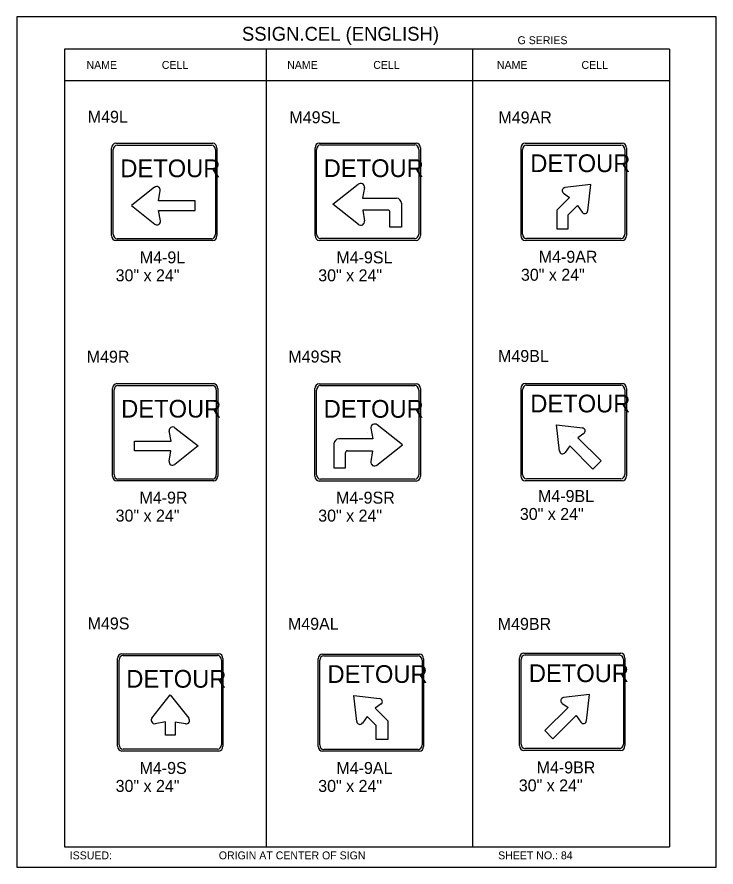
# Model space of a CAD drawing. Extents: x -5299 to 22597, y -19549 to -1808.
# Drawn here: x 9643 to 10345, y -5466 to -4614 of the extents above; entities that cross this region are included whole.
import ezdxf

# ---------------------------------------------------------------- set-up
doc = ezdxf.new("R2010")
doc.units = 0
for name, color, linetype in [('Level 1', 7, 'Continuous'), ('Level 2', 7, 'Continuous'), ('Level 3', 7, 'Continuous'), ('Level 61', 7, 'Continuous')]:
    doc.layers.add(name, color=color, linetype=linetype)

msp = doc.modelspace()

# ---------------------------------------------------------------- linework, layer by layer
at = {"layer": 'Level 1'}
for p, q in [((10298.01, -4645.77), (9690.99, -4645.77)), ((9690.99, -4645.77), (9690.99, -5445.77)), ((9893.33, -4645.77), (9893.33, -5445.77)), ((10100.21, -4645.77), (10100.21, -5445.77)), ((10298.01, -4645.77), (10298.01, -5445.77)), ((10298.01, -4677.44), (9690.99, -4677.44)), ((9738.39, -4832.85), (9738.39, -4745.07)), ((9739.96, -4831.4), (9739.96, -4746.52)), ((9742.62, -4740.19), (9839.83, -4740.19)), ((9743.87, -4742), (9838.57, -4742)), ((9842.48, -4746.52), (9842.48, -4831.4)), ((9844.05, -4745.07), (9844.05, -4832.85)), ((9942.36, -4832.71), (9942.36, -4744.93)), ((9943.93, -4831.26), (9943.93, -4746.37)), ((9946.59, -4740.05), (10043.8, -4740.05)), ((9947.84, -4741.86), (10042.55, -4741.86)), ((10046.46, -4746.37), (10046.46, -4831.26)), ((10048.02, -4744.93), (10048.02, -4832.71)), ((10148.96, -4832.79), (10148.96, -4745.01)), ((10150.52, -4831.35), (10150.52, -4746.46)), ((10153.18, -4740.14), (10250.39, -4740.14)), ((10154.43, -4741.95), (10249.14, -4741.95)), ((10253.05, -4746.46), (10253.05, -4831.35)), ((10254.61, -4745.01), (10254.61, -4832.79)), ((9960.24, -4801.29), (9985.68, -4781.22)), ((10219.09, -4781.61), (10193.02, -4784.69)), ((10215.99, -4807.94), (10219.09, -4781.61)), ((9781.47, -4784.36), (9758.17, -4802.74)), ((9785.39, -4797.78), (9787.19, -4787.54)), ((9791.22, -4788.96), (9791.22, -4788.96)), ((9991.93, -4784.7), (9990.05, -4795.35)), ((9995.19, -4788.82), (9995.19, -4788.82)), ((10191.44, -4790.26), (10197.51, -4794.51)), ((10201.78, -4788.9), (10201.78, -4788.9)), ((9822.13, -4797.78), (9785.39, -4797.78)), ((9822.13, -4807.6), (9822.13, -4797.78)), ((9990.05, -4795.35), (10024.01, -4795.35)), ((10184.85, -4807.17), (10197.51, -4794.51)), ((9758.17, -4802.74), (9781.7, -4821.3)), ((9985.93, -4821.56), (9960.24, -4801.29)), ((10015.48, -4807.22), (9990.2, -4807.22)), ((9990.2, -4807.22), (9992.09, -4817.95)), ((10029.09, -4800.42), (10029.09, -4824.47)), ((10184.85, -4807.17), (10184.85, -4825.97)), ((10196.43, -4811.97), (10205.7, -4802.7)), ((10205.7, -4802.7), (10210.39, -4809.4)), ((9787.34, -4817.99), (9785.51, -4807.6)), ((9785.51, -4807.6), (9822.13, -4807.6)), ((10017.51, -4824.47), (10017.51, -4809.25)), ((10196.43, -4825.97), (10196.43, -4811.97)), ((10029.09, -4824.47), (10017.51, -4824.47)), ((10184.85, -4825.97), (10196.43, -4825.97)), ((9839.83, -4837.73), (9742.62, -4837.73)), ((9838.57, -4835.91), (9743.87, -4835.91)), ((10043.8, -4837.58), (9946.59, -4837.58)), ((10042.55, -4835.77), (9947.84, -4835.77)), ((10250.39, -4837.67), (10153.18, -4837.67)), ((10249.14, -4835.86), (10154.43, -4835.86)), ((9739.29, -5073.89), (9739.29, -4986.11)), ((9743.52, -4981.24), (9840.73, -4981.24)), ((9744.77, -4983.05), (9839.48, -4983.05)), ((9844.95, -4986.11), (9844.95, -5073.89)), ((9942.35, -5074.04), (9942.35, -4986.27)), ((9946.57, -4981.39), (10043.78, -4981.39)), ((9947.83, -4983.2), (10042.53, -4983.2)), ((10048.01, -4986.27), (10048.01, -5074.04)), ((10148.96, -5073.76), (10148.96, -4985.98)), ((10153.18, -4981.1), (10250.39, -4981.1)), ((10154.43, -4982.91), (10249.14, -4982.91)), ((10254.61, -4985.98), (10254.61, -5073.76)), ((9740.86, -5072.45), (9740.86, -4987.56)), ((9843.38, -4987.56), (9843.38, -5072.45)), ((9943.92, -5072.6), (9943.92, -4987.71)), ((10046.44, -4987.71), (10046.44, -5072.6)), ((10150.52, -5072.31), (10150.52, -4987.42)), ((10253.05, -4987.42), (10253.05, -5072.31)), ((9797.96, -5038.83), (9796.16, -5028.59)), ((9801.87, -5025.4), (9825.18, -5043.78)), ((9998.44, -5026.03), (10000.32, -5036.68)), ((10030.14, -5042.63), (10004.69, -5022.56)), ((10187.58, -5048.9), (10184.48, -5022.57)), ((10184.48, -5022.57), (10210.55, -5025.65)), ((9792.12, -5030), (9792.12, -5030)), ((9792.12, -5030), (9792.12, -5030)), ((10000.32, -5036.68), (9966.36, -5036.68)), ((9995.18, -5030.15), (9995.18, -5030.15)), ((10201.78, -5029.87), (10201.78, -5029.87)), ((10212.13, -5031.22), (10206.06, -5035.48)), ((10229.33, -5058.75), (10206.06, -5035.48)), ((9761.22, -5048.64), (9761.22, -5038.83)), ((9761.22, -5038.83), (9797.96, -5038.83)), ((9825.18, -5043.78), (9801.65, -5062.34)), ((9961.28, -5041.76), (9961.28, -5065.81)), ((10004.44, -5062.9), (10030.14, -5042.63)), ((10197.87, -5043.66), (10193.18, -5050.36)), ((10221.14, -5066.94), (10197.87, -5043.66)), ((9797.84, -5048.64), (9761.22, -5048.64)), ((9796, -5059.04), (9797.84, -5048.64)), ((9972.86, -5065.81), (9972.86, -5050.59)), ((9974.89, -5048.56), (10000.17, -5048.56)), ((10000.17, -5048.56), (9998.28, -5059.29)), ((10221.14, -5066.94), (10229.33, -5058.75)), ((9961.28, -5065.81), (9972.86, -5065.81)), ((9840.73, -5078.77), (9743.52, -5078.77)), ((9839.48, -5076.96), (9744.77, -5076.96)), ((10043.78, -5078.92), (9946.57, -5078.92)), ((10042.53, -5077.11), (9947.83, -5077.11)), ((10250.39, -5078.63), (10153.18, -5078.63)), ((10249.14, -5076.82), (10154.43, -5076.82)), ((9744.39, -5344.76), (9744.39, -5256.98)), ((9745.96, -5343.32), (9745.96, -5258.43)), ((9748.62, -5252.11), (9845.83, -5252.11)), ((9749.87, -5253.92), (9844.58, -5253.92)), ((9848.49, -5258.43), (9848.49, -5343.32)), ((9850.05, -5256.98), (9850.05, -5344.76)), ((9945.61, -5345.03), (9945.61, -5257.25)), ((9947.18, -5343.59), (9947.18, -5258.7)), ((9949.84, -5252.38), (10047.05, -5252.38)), ((9951.09, -5254.19), (10045.8, -5254.19)), ((10049.71, -5258.7), (10049.71, -5343.59)), ((10051.27, -5257.25), (10051.27, -5345.03)), ((10147.54, -5344.21), (10147.54, -5256.43)), ((10149.11, -5342.76), (10149.11, -5257.87)), ((10151.77, -5251.55), (10248.98, -5251.55)), ((10153.02, -5253.36), (10247.73, -5253.36)), ((10251.63, -5257.87), (10251.63, -5342.76)), ((10253.2, -5256.43), (10253.2, -5344.21)), ((9778.84, -5316.55), (9797.22, -5293.25)), ((9797.22, -5293.25), (9815.79, -5316.78)), ((10217.68, -5293.02), (10191.61, -5296.1)), ((10214.58, -5319.35), (10217.68, -5293.02)), ((9797.22, -5300.87), (9797.22, -5300.87)), ((9984.24, -5320.18), (9981.14, -5293.85)), ((9981.14, -5293.85), (10007.2, -5296.93)), ((9998.44, -5301.14), (9998.44, -5301.14)), ((10190.03, -5301.67), (10196.1, -5305.92)), ((10200.37, -5300.32), (10200.37, -5300.32)), ((10008.79, -5302.5), (10002.72, -5306.75)), ((10015.38, -5319.41), (10002.72, -5306.75)), ((10172.83, -5329.2), (10196.1, -5305.92)), ((9994.53, -5314.94), (9989.84, -5321.64)), ((10003.8, -5324.2), (9994.53, -5314.94)), ((10181.01, -5337.39), (10204.29, -5314.11)), ((10204.29, -5314.11), (10208.98, -5320.81)), ((9792.27, -5320.47), (9782.03, -5322.27)), ((9792.27, -5333.69), (9792.27, -5320.47)), ((9812.48, -5322.43), (9802.09, -5320.59)), ((9802.09, -5320.59), (9802.09, -5333.69)), ((10003.8, -5338.21), (10003.8, -5324.2)), ((10015.38, -5319.41), (10015.38, -5338.21)), ((9802.09, -5333.69), (9792.27, -5333.69)), ((10181.01, -5337.39), (10172.83, -5329.2)), ((10015.38, -5338.21), (10003.8, -5338.21)), ((9845.83, -5349.64), (9748.62, -5349.64)), ((9844.58, -5347.83), (9749.87, -5347.83)), ((10047.05, -5349.91), (9949.84, -5349.91)), ((10045.8, -5348.1), (9951.09, -5348.1)), ((10248.98, -5349.08), (10151.77, -5349.08)), ((10247.73, -5347.27), (10153.02, -5347.27)), ((9690.99, -5445.77), (10298.01, -5445.77))]:
    msp.add_line(p, q, dxfattribs=at)
for centre, radius, start, end in [((9988.12, -4784.23), 3.8, 349.47534, 130.14086), ((9783.71, -4787.11), 3.48, 349.47534, 130.14086), ((10193.35, -4787.81), 3.08, 94.85914, 235.52466), ((10024.01, -4800.42), 5.08, 0, 90), ((10015.48, -4809.25), 2.03, 0, 90), ((10212.93, -4807.62), 3.08, 213.24762, 357.15425), ((9783.89, -4818.6), 3.48, 227.84575, 11.75238), ((9988.32, -4818.61), 3.8, 227.84575, 11.75238), ((9799.64, -5028.16), 3.48, 49.85914, 190.52466), ((10002.25, -5025.56), 3.8, 49.85914, 190.52466), ((10210.22, -5028.77), 3.08, 304.47534, 85.14086), ((9966.36, -5041.76), 5.08, 90, 180), ((9974.89, -5050.59), 2.03, 90, 180), ((10190.64, -5048.58), 3.08, 182.84575, 326.75238), ((9799.46, -5059.65), 3.48, 168.24762, 312.15425), ((10002.05, -5059.95), 3.8, 168.24762, 312.15425), ((10006.88, -5300.05), 3.08, 304.47534, 85.14086), ((10191.94, -5299.22), 3.08, 94.85914, 235.52466), ((9781.6, -5318.79), 3.48, 139.85914, 280.52466), ((9813.09, -5318.97), 3.48, 258.24762, 42.15425), ((9987.3, -5319.86), 3.08, 182.84575, 326.75238), ((10211.52, -5319.03), 3.08, 213.24762, 357.15425)]:
    msp.add_arc(centre, radius, start, end, dxfattribs=at)
for centre, major_axis, start_param, end_param in [((9742.62, -4745.07), (0, -4.88), 3.141593, 4.712389), ((9743.87, -4746.52), (0, -4.51), 3.141593, 4.712389), ((9838.57, -4746.52), (0, 4.51), 4.712389, 6.283185), ((9839.83, -4745.07), (0, 4.88), 4.712389, 6.283185), ((9946.59, -4744.93), (0, -4.88), 3.141593, 4.712389), ((9947.84, -4746.37), (0, -4.51), 3.141593, 4.712389), ((10042.55, -4746.37), (0, 4.51), 4.712389, 6.283185), ((10043.8, -4744.93), (0, 4.88), 4.712389, 6.283185), ((10153.18, -4745.01), (0, -4.88), 3.141593, 4.712389), ((10154.43, -4746.46), (0, -4.51), 3.141593, 4.712389), ((10249.14, -4746.46), (0, 4.51), 4.712389, 6.283185), ((10250.39, -4745.01), (0, 4.88), 4.712389, 6.283185), ((9742.62, -4832.85), (0, -4.88), 4.712389, 6.283185), ((9743.87, -4831.4), (0, -4.51), 4.712389, 6.283185), ((9838.57, -4831.4), (0, 4.51), 3.141593, 4.712389), ((9839.83, -4832.85), (0, 4.88), 3.141593, 4.712389), ((9946.59, -4832.71), (0, -4.88), 4.712389, 6.283185), ((9947.84, -4831.26), (0, -4.51), 4.712389, 6.283185), ((10042.55, -4831.26), (0, 4.51), 3.141593, 4.712389), ((10043.8, -4832.71), (0, 4.88), 3.141593, 4.712389), ((10153.18, -4832.79), (0, -4.88), 4.712389, 6.283185), ((10154.43, -4831.35), (0, -4.51), 4.712389, 6.283185), ((10249.14, -4831.35), (0, 4.51), 3.141593, 4.712389), ((10250.39, -4832.79), (0, 4.88), 3.141593, 4.712389), ((9743.52, -4986.11), (0, -4.88), 3.141593, 4.712389), ((9744.77, -4987.56), (0, -4.51), 3.141593, 4.712389), ((9839.47, -4987.56), (0, 4.51), 4.712389, 6.283185), ((9840.73, -4986.11), (0, 4.88), 4.712389, 6.283185), ((9946.57, -4986.27), (0, -4.88), 3.141593, 4.712389), ((9947.83, -4987.71), (0, -4.51), 3.141593, 4.712389), ((10042.53, -4987.71), (0, 4.51), 4.712389, 6.283185), ((10043.78, -4986.27), (0, 4.88), 4.712389, 6.283185), ((10153.18, -4985.98), (0, -4.88), 3.141593, 4.712389), ((10154.43, -4987.42), (0, -4.51), 3.141593, 4.712389), ((10249.14, -4987.42), (0, 4.51), 4.712389, 6.283185), ((10250.39, -4985.98), (0, 4.88), 4.712389, 6.283185), ((9743.52, -5073.89), (0, -4.88), 4.712389, 6.283185), ((9744.77, -5072.45), (0, -4.51), 4.712389, 6.283185), ((9839.47, -5072.45), (0, 4.51), 3.141593, 4.712389), ((9840.73, -5073.89), (0, 4.88), 3.141593, 4.712389), ((9946.57, -5074.04), (0, -4.88), 4.712389, 6.283185), ((9947.83, -5072.6), (0, -4.51), 4.712389, 6.283185), ((10042.53, -5072.6), (0, 4.51), 3.141593, 4.712389), ((10043.78, -5074.04), (0, 4.88), 3.141593, 4.712389), ((10153.18, -5073.76), (0, -4.88), 4.712389, 6.283185), ((10154.43, -5072.31), (0, -4.51), 4.712389, 6.283185), ((10249.14, -5072.31), (0, 4.51), 3.141593, 4.712389), ((10250.39, -5073.76), (0, 4.88), 3.141593, 4.712389), ((9748.62, -5256.98), (0, -4.88), 3.141593, 4.712389), ((9749.87, -5258.43), (0, -4.51), 3.141593, 4.712389), ((9844.57, -5258.43), (0, 4.51), 4.712389, 6.283185), ((9845.83, -5256.98), (0, 4.88), 4.712389, 6.283185), ((9949.84, -5257.25), (0, -4.88), 3.141593, 4.712389), ((9951.09, -5258.7), (0, -4.51), 3.141593, 4.712389), ((10045.8, -5258.7), (0, 4.51), 4.712389, 6.283185), ((10047.05, -5257.25), (0, 4.88), 4.712389, 6.283185), ((10151.77, -5256.43), (0, -4.88), 3.141593, 4.712389), ((10153.02, -5257.87), (0, -4.51), 3.141593, 4.712389), ((10247.72, -5257.87), (0, 4.51), 4.712389, 6.283185), ((10248.98, -5256.43), (0, 4.88), 4.712389, 6.283185), ((9749.87, -5343.32), (0, -4.51), 4.712389, 6.283185), ((9844.57, -5343.32), (0, 4.51), 3.141593, 4.712389), ((9951.09, -5343.59), (0, -4.51), 4.712389, 6.283185), ((10045.8, -5343.59), (0, 4.51), 3.141593, 4.712389), ((10151.77, -5344.21), (0, -4.88), 4.712389, 6.283185), ((10153.02, -5342.76), (0, -4.51), 4.712389, 6.283185), ((10247.72, -5342.76), (0, 4.51), 3.141593, 4.712389), ((10248.98, -5344.21), (0, 4.88), 3.141593, 4.712389), ((9748.62, -5344.76), (0, -4.88), 4.712389, 6.283185), ((9845.83, -5344.76), (0, 4.88), 3.141593, 4.712389), ((9949.84, -5345.03), (0, -4.88), 4.712389, 6.283185), ((10047.05, -5345.03), (0, 4.88), 3.141593, 4.712389)]:
    msp.add_ellipse(centre, major_axis=major_axis, ratio=0.866667, start_param=start_param, end_param=end_param, dxfattribs=at)
at = {"layer": 'Level 61'}
msp.add_lwpolyline([(9643.48, -5465.96), (10344.53, -5465.96), (10344.53, -4613.58), (9643.48, -4613.58)], close=True, dxfattribs=at)

# ---------------------------------------------------------------- texts
at = {"layer": 'Level 1'}
for p in [(9747.09, -4774.22), (9951.07, -4774.08), (10158.26, -4769.11), (10158.26, -5010.08), (9747.99, -5015.27), (9951.05, -5015.42), (9954.92, -5281.35), (10156.85, -5280.53), (9753.09, -5286.14)]:
    msp.add_text('DETOUR', height=17.779, dxfattribs=at).set_placement(p)
at = {"layer": 'Level 2'}
for s, p in [('M49L', (9714.5, -4719.59)), ('M49SL', (9916.75, -4720.13)), ('M49AR', (10126.36, -4720.29)), ('M49R', (9713.46, -4960.22)), ('M49SR', (9915.66, -4960.1)), ('M49BL', (10125.98, -4959.52)), ('M49S', (9714.35, -5227.71)), ('M49AL', (9915.23, -5228.1)), ('M49BR', (10125.66, -5228.15))]:
    msp.add_text(s, height=12, dxfattribs=at).set_placement(p)
at = {"layer": 'Level 3'}
for s, height, p in [('SSIGN.CEL (ENGLISH)', 13.8566, (9869.07, -4637.38)), ('G SERIES', 7.918, (10145.51, -4640.82)), ('NAME', 7.918, (9713.2, -4665.6)), ('CELL', 7.918, (9788.72, -4665.6)), ('NAME', 7.918, (9914.47, -4665.6)), ('CELL', 7.918, (10000.8, -4665.6)), ('NAME', 7.918, (10124.81, -4665.6)), ('CELL', 7.918, (10209.62, -4665.6)), ('M4-9L', 12, (9766.67, -4860.62)), ('M4-9SL', 12, (9963.84, -4860.62)), ('M4-9AR', 12, (10166.8, -4860.06)), ('30" x 24"', 12, (9742.43, -4878.62)), ('30" x 24"', 12, (9945.6, -4878.62)), ('30" x 24"', 12, (10148.9, -4878.06)), ('M4-9BL', 12, (10166.06, -5099.94)), ('M4-9R', 12, (9766.34, -5101.58)), ('M4-9SR', 12, (9963.51, -5101.58)), ('30" x 24"', 12, (9742.43, -5119.58)), ('30" x 24"', 12, (9945.6, -5119.58)), ('30" x 24"', 12, (10147.82, -5117.94)), ('M4-9S', 12, (9766.39, -5372.66)), ('M4-9AL', 12, (9963.84, -5372.66)), ('M4-9BR', 12, (10164.65, -5372.1)), ('30" x 24"', 12, (9742.43, -5390.66)), ('30" x 24"', 12, (9945.6, -5390.66)), ('30" x 24"', 12, (10146.74, -5390.1)), ('ISSUED:', 7.918, (9696.36, -5458.26)), ('ORIGIN AT CENTER OF SIGN', 7.9181, (9845.89, -5458.26)), ('SHEET NO.: 84', 7.918, (10126.05, -5458.26))]:
    msp.add_text(s, height=height, dxfattribs=at).set_placement(p)

doc.saveas('drawing.dxf')
